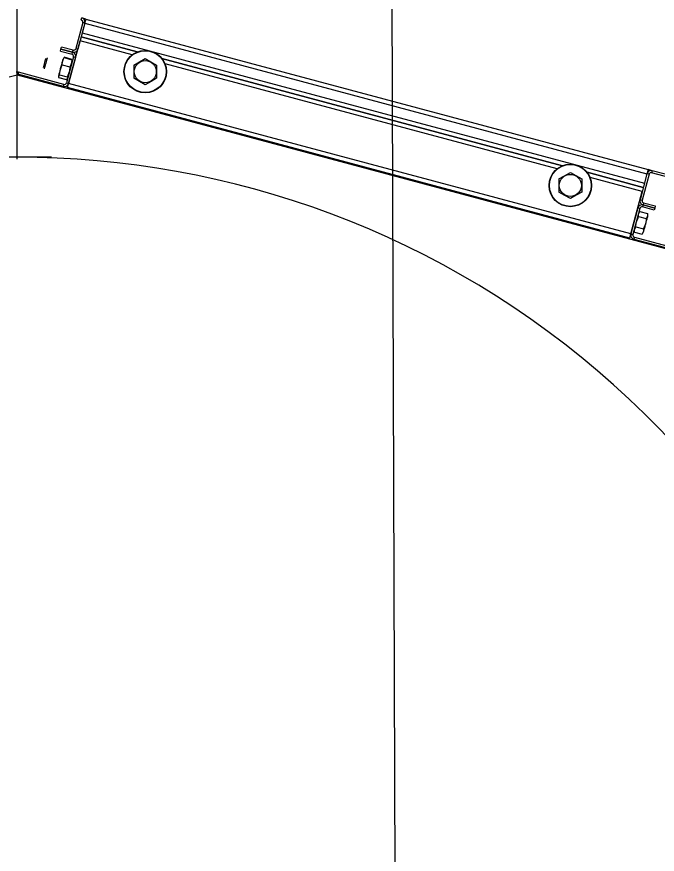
# Model space of a CAD drawing. Extents: x -264205 to -263659, y -1242401 to -1242060.
# Drawn here: x -263908.854 to -263908.425, y -1242205.909 to -1242205.348 of the extents above; entities that cross this region are included whole.
import ezdxf

# ---------------------------------------------------------------- set-up
doc = ezdxf.new("R2010")
doc.units = 0
doc.layers.add('KFA_SO_10-1_PLACHTY', color=7, linetype='Continuous')
doc.layers.add('SITUACIA_DSP_2D', color=7, linetype='Continuous')

msp = doc.modelspace()

# ---------------------------------------------------------------- linework, layer by layer
at = {"layer": 'KFA_SO_10-1_PLACHTY'}
msp.add_line((-263908.632, -1242196.778), (-263908.53, -1242226.78), dxfattribs=at)
at = {"layer": 'SITUACIA_DSP_2D'}
for p, q in [((-263908.85358, -1242205.44347), (-263908.85358, -1242205.24683)), ((-263908.80981, -1242205.35204), (-263908.81449, -1242205.36948)), ((-263908.80844, -1242205.35241), (-263908.81311, -1242205.36985)), ((-263908.81082, -1242205.3503), (-263908.81045, -1242205.34892)), ((-263908.8077, -1242205.34966), (-263908.81045, -1242205.34892)), ((-263908.80844, -1242205.35241), (-263908.81016, -1242205.35883)), ((-263908.80844, -1242205.35241), (-263908.80981, -1242205.35204)), ((-263908.80829, -1242205.35187), (-263908.80844, -1242205.35241)), ((-263908.80844, -1242205.35241), (-263908.43221, -1242205.45322)), ((-263908.80815, -1242205.35136), (-263908.80829, -1242205.35187)), ((-263908.80803, -1242205.35088), (-263908.80815, -1242205.35136)), ((-263908.80792, -1242205.35046), (-263908.80803, -1242205.35088)), ((-263908.80782, -1242205.35012), (-263908.80792, -1242205.35046)), ((-263908.80776, -1242205.34987), (-263908.80782, -1242205.35012)), ((-263908.80771, -1242205.34971), (-263908.80776, -1242205.34987)), ((-263908.8077, -1242205.34966), (-263908.80771, -1242205.34971)), ((-263908.8077, -1242205.34966), (-263908.43147, -1242205.45047)), ((-263908.81016, -1242205.35883), (-263908.43393, -1242205.45964)), ((-263908.81926, -1242205.39279), (-263908.81163, -1242205.36434)), ((-263908.77676, -1242205.37368), (-263908.81163, -1242205.36434)), ((-263908.77327, -1242205.37167), (-263908.8109, -1242205.36159)), ((-263908.8109, -1242205.36159), (-263908.77327, -1242205.37167)), ((-263908.82477, -1242205.37115), (-263908.8244, -1242205.36977)), ((-263908.8244, -1242205.36977), (-263908.82403, -1242205.3684)), ((-263908.8244, -1242205.36977), (-263908.8166, -1242205.37186)), ((-263908.8166, -1242205.37186), (-263908.8244, -1242205.36977)), ((-263908.81623, -1242205.37049), (-263908.82403, -1242205.3684)), ((-263908.8166, -1242205.37186), (-263908.81623, -1242205.37049)), ((-263908.81449, -1242205.36948), (-263908.81311, -1242205.36985)), ((-263908.83454, -1242205.37643), (-263908.83448, -1242205.37618)), ((-263908.83448, -1242205.37618), (-263908.83447, -1242205.37617)), ((-263908.83367, -1242205.37592), (-263908.83381, -1242205.37646)), ((-263908.8336, -1242205.37568), (-263908.83367, -1242205.37592)), ((-263908.8336, -1242205.37567), (-263908.8336, -1242205.37568)), ((-263908.82477, -1242205.37115), (-263908.81697, -1242205.37324)), ((-263908.82258, -1242205.37624), (-263908.82219, -1242205.37553)), ((-263908.82236, -1242205.37567), (-263908.82255, -1242205.37595)), ((-263908.82219, -1242205.37553), (-263908.82236, -1242205.37567)), ((-263908.82219, -1242205.37553), (-263908.81708, -1242205.3769)), ((-263908.81702, -1242205.37666), (-263908.82212, -1242205.37529)), ((-263908.81596, -1242205.37498), (-263908.82063, -1242205.39242)), ((-263908.81458, -1242205.37535), (-263908.81926, -1242205.39279)), ((-263908.81697, -1242205.37324), (-263908.8166, -1242205.37186)), ((-263908.81458, -1242205.37535), (-263908.81596, -1242205.37498)), ((-263908.81458, -1242205.37535), (-263908.81446, -1242205.37489)), ((-263908.77182, -1242205.37834), (-263908.76796, -1242205.37612)), ((-263908.76796, -1242205.37612), (-263908.76422, -1242205.37828)), ((-263908.48881, -1242205.44789), (-263908.75676, -1242205.37609)), ((-263908.75676, -1242205.37609), (-263908.48881, -1242205.44789)), ((-263908.83601, -1242205.38189), (-263908.83586, -1242205.38136)), ((-263908.83586, -1242205.38136), (-263908.83566, -1242205.38059)), ((-263908.83566, -1242205.38059), (-263908.83541, -1242205.37966)), ((-263908.83541, -1242205.37966), (-263908.83515, -1242205.37868)), ((-263908.83514, -1242205.3814), (-263908.83535, -1242205.3822)), ((-263908.83515, -1242205.37868), (-263908.8349, -1242205.37775)), ((-263908.83487, -1242205.38042), (-263908.83514, -1242205.3814)), ((-263908.8349, -1242205.37775), (-263908.83469, -1242205.37697)), ((-263908.83458, -1242205.37933), (-263908.83487, -1242205.38042)), ((-263908.83469, -1242205.37697), (-263908.83454, -1242205.37643)), ((-263908.83429, -1242205.37825), (-263908.83458, -1242205.37933)), ((-263908.83403, -1242205.37727), (-263908.83429, -1242205.37825)), ((-263908.83381, -1242205.37646), (-263908.83403, -1242205.37727)), ((-263908.8249, -1242205.3842), (-263908.82396, -1242205.38139)), ((-263908.82443, -1242205.38163), (-263908.8248, -1242205.383)), ((-263908.82407, -1242205.38028), (-263908.82443, -1242205.38163)), ((-263908.82374, -1242205.37904), (-263908.82407, -1242205.38028)), ((-263908.82396, -1242205.38139), (-263908.82349, -1242205.3804)), ((-263908.82345, -1242205.37799), (-263908.82374, -1242205.37904)), ((-263908.82349, -1242205.3804), (-263908.82331, -1242205.37829)), ((-263908.82349, -1242205.3804), (-263908.81839, -1242205.38177)), ((-263908.82324, -1242205.3772), (-263908.82345, -1242205.37799)), ((-263908.82331, -1242205.37829), (-263908.82258, -1242205.37624)), ((-263908.82311, -1242205.3767), (-263908.82324, -1242205.3772)), ((-263908.82307, -1242205.37655), (-263908.82311, -1242205.3767)), ((-263908.81839, -1242205.38177), (-263908.81876, -1242205.38462)), ((-263908.81799, -1242205.38105), (-263908.81839, -1242205.38177)), ((-263908.81726, -1242205.37901), (-263908.81799, -1242205.38105)), ((-263908.81708, -1242205.3769), (-263908.81726, -1242205.37901)), ((-263908.817, -1242205.3771), (-263908.81708, -1242205.3769)), ((-263908.81698, -1242205.37744), (-263908.817, -1242205.3771)), ((-263908.77556, -1242205.38051), (-263908.77182, -1242205.37834)), ((-263908.77556, -1242205.38051), (-263908.77556, -1242205.38429)), ((-263908.76422, -1242205.37828), (-263908.76036, -1242205.38051)), ((-263908.76036, -1242205.38051), (-263908.76036, -1242205.38429)), ((-263908.4923, -1242205.44991), (-263908.75474, -1242205.37959)), ((-263908.85906, -1242205.38847), (-263908.85358, -1242205.38701)), ((-263908.85358, -1242205.38701), (-263908.40305, -1242205.50773)), ((-263908.85284, -1242205.38526), (-263908.85321, -1242205.38664)), ((-263908.82275, -1242205.3948), (-263908.85321, -1242205.38664)), ((-263908.82238, -1242205.39343), (-263908.85284, -1242205.38526)), ((-263908.83607, -1242205.38213), (-263908.83601, -1242205.38189)), ((-263908.83607, -1242205.38213), (-263908.83607, -1242205.38213)), ((-263908.83556, -1242205.383), (-263908.83557, -1242205.38301)), ((-263908.8355, -1242205.38275), (-263908.83556, -1242205.383)), ((-263908.83535, -1242205.3822), (-263908.8355, -1242205.38275)), ((-263908.8259, -1242205.38711), (-263908.82599, -1242205.38746)), ((-263908.82572, -1242205.38643), (-263908.8259, -1242205.38711)), ((-263908.82588, -1242205.38782), (-263908.82544, -1242205.38719)), ((-263908.82546, -1242205.38548), (-263908.82572, -1242205.38643)), ((-263908.82515, -1242205.38431), (-263908.82546, -1242205.38548)), ((-263908.82544, -1242205.38719), (-263908.82527, -1242205.38705)), ((-263908.82527, -1242205.38705), (-263908.8249, -1242205.3842)), ((-263908.82527, -1242205.38705), (-263908.82017, -1242205.38842)), ((-263908.8248, -1242205.383), (-263908.82515, -1242205.38431)), ((-263908.81876, -1242205.38462), (-263908.8197, -1242205.38743)), ((-263908.77556, -1242205.38429), (-263908.77556, -1242205.38818)), ((-263908.76036, -1242205.38429), (-263908.76036, -1242205.38818)), ((-263908.82599, -1242205.38746), (-263908.82601, -1242205.38751)), ((-263908.82585, -1242205.38856), (-263908.82588, -1242205.38782)), ((-263908.82575, -1242205.38883), (-263908.82585, -1242205.38856)), ((-263908.82071, -1242205.39044), (-263908.82581, -1242205.38907)), ((-263908.82575, -1242205.38883), (-263908.82065, -1242205.3902)), ((-263908.82043, -1242205.39002), (-263908.82065, -1242205.3902)), ((-263908.82063, -1242205.39242), (-263908.81926, -1242205.39279)), ((-263908.82002, -1242205.38937), (-263908.82043, -1242205.39002)), ((-263908.8197, -1242205.38743), (-263908.82017, -1242205.38842)), ((-263908.82017, -1242205.38842), (-263908.82009, -1242205.38862)), ((-263908.82009, -1242205.38862), (-263908.82002, -1242205.38937)), ((-263908.8194, -1242205.39332), (-263908.81926, -1242205.39279)), ((-263908.81938, -1242205.39325), (-263908.81926, -1242205.39279)), ((-263908.44303, -1242205.4936), (-263908.81926, -1242205.39279)), ((-263908.77556, -1242205.38818), (-263908.77556, -1242205.38928)), ((-263908.77171, -1242205.39151), (-263908.77556, -1242205.38928)), ((-263908.76796, -1242205.39367), (-263908.77171, -1242205.39151)), ((-263908.76411, -1242205.39144), (-263908.76796, -1242205.39367)), ((-263908.76036, -1242205.38928), (-263908.76411, -1242205.39144)), ((-263908.76036, -1242205.38818), (-263908.76036, -1242205.38928)), ((-263908.82275, -1242205.3948), (-263908.82238, -1242205.39343)), ((-263908.81999, -1242205.39554), (-263908.81998, -1242205.39549)), ((-263908.44377, -1242205.49635), (-263908.81999, -1242205.39554)), ((-263908.81998, -1242205.39549), (-263908.81994, -1242205.39533)), ((-263908.81994, -1242205.39533), (-263908.81987, -1242205.39508)), ((-263908.81987, -1242205.39508), (-263908.81978, -1242205.39473)), ((-263908.81978, -1242205.39473), (-263908.81967, -1242205.39432)), ((-263908.81967, -1242205.39432), (-263908.81954, -1242205.39384)), ((-263908.81954, -1242205.39384), (-263908.8194, -1242205.39332)), ((-263908.83064, -1242205.44213), (-263908.87652, -1242205.44213)), ((-263908.4911, -1242205.45673), (-263908.48735, -1242205.45456)), ((-263908.48735, -1242205.45456), (-263908.4835, -1242205.45234)), ((-263908.4835, -1242205.45234), (-263908.47975, -1242205.4545)), ((-263908.47975, -1242205.4545), (-263908.4759, -1242205.45673)), ((-263908.43467, -1242205.4624), (-263908.47229, -1242205.45232)), ((-263908.47229, -1242205.45232), (-263908.43467, -1242205.4624)), ((-263908.43221, -1242205.45322), (-263908.43688, -1242205.47066)), ((-263908.43083, -1242205.45359), (-263908.4355, -1242205.47103)), ((-263908.43221, -1242205.45322), (-263908.43393, -1242205.45964)), ((-263908.43206, -1242205.45268), (-263908.43221, -1242205.45322)), ((-263908.43083, -1242205.45359), (-263908.43221, -1242205.45322)), ((-263908.43193, -1242205.45217), (-263908.43206, -1242205.45268)), ((-263908.4318, -1242205.45169), (-263908.43193, -1242205.45217)), ((-263908.43169, -1242205.45127), (-263908.4318, -1242205.45169)), ((-263908.4316, -1242205.45093), (-263908.43169, -1242205.45127)), ((-263908.43153, -1242205.45068), (-263908.4316, -1242205.45093)), ((-263908.43149, -1242205.45052), (-263908.43153, -1242205.45068)), ((-263908.43147, -1242205.45047), (-263908.43149, -1242205.45052)), ((-263908.42872, -1242205.45121), (-263908.43147, -1242205.45047)), ((-263908.42872, -1242205.45121), (-263908.42909, -1242205.45258)), ((-263908.34283, -1242205.4757), (-263908.42909, -1242205.45258)), ((-263908.34246, -1242205.47432), (-263908.42872, -1242205.45121)), ((-263908.4911, -1242205.45673), (-263908.4911, -1242205.46052)), ((-263908.4759, -1242205.45673), (-263908.4759, -1242205.46052)), ((-263908.43541, -1242205.46515), (-263908.47028, -1242205.45581)), ((-263908.4911, -1242205.46052), (-263908.4911, -1242205.4644)), ((-263908.4911, -1242205.4644), (-263908.4911, -1242205.4655)), ((-263908.48725, -1242205.46773), (-263908.4911, -1242205.4655)), ((-263908.4759, -1242205.4655), (-263908.47965, -1242205.46767)), ((-263908.4759, -1242205.46052), (-263908.4759, -1242205.4644)), ((-263908.4759, -1242205.4644), (-263908.4759, -1242205.4655)), ((-263908.44303, -1242205.4936), (-263908.43541, -1242205.46515)), ((-263908.4835, -1242205.46989), (-263908.48725, -1242205.46773)), ((-263908.47965, -1242205.46767), (-263908.4835, -1242205.46989)), ((-263908.43688, -1242205.47066), (-263908.4355, -1242205.47103)), ((-263908.43836, -1242205.47616), (-263908.44303, -1242205.4936)), ((-263908.43698, -1242205.47653), (-263908.44165, -1242205.49397)), ((-263908.43698, -1242205.47653), (-263908.43836, -1242205.47616)), ((-263908.43487, -1242205.47415), (-263908.43523, -1242205.47552)), ((-263908.42743, -1242205.47761), (-263908.43523, -1242205.47552)), ((-263908.4345, -1242205.47277), (-263908.43487, -1242205.47415)), ((-263908.42707, -1242205.47624), (-263908.43487, -1242205.47415)), ((-263908.43487, -1242205.47415), (-263908.42707, -1242205.47624)), ((-263908.4345, -1242205.47277), (-263908.4267, -1242205.47486)), ((-263908.42707, -1242205.47624), (-263908.42743, -1242205.47761)), ((-263908.4267, -1242205.47486), (-263908.42707, -1242205.47624)), ((-263908.43822, -1242205.48279), (-263908.43783, -1242205.48196)), ((-263908.43783, -1242205.48196), (-263908.4378, -1242205.48044)), ((-263908.43783, -1242205.48196), (-263908.43272, -1242205.48332)), ((-263908.4378, -1242205.48044), (-263908.43724, -1242205.479)), ((-263908.43724, -1242205.479), (-263908.4369, -1242205.47851)), ((-263908.4369, -1242205.47851), (-263908.4318, -1242205.47988)), ((-263908.43182, -1242205.4814), (-263908.43238, -1242205.48284)), ((-263908.43214, -1242205.48343), (-263908.43189, -1242205.48248)), ((-263908.43189, -1242205.48248), (-263908.43171, -1242205.48182)), ((-263908.4318, -1242205.47988), (-263908.43182, -1242205.4814)), ((-263908.43171, -1242205.48182), (-263908.43162, -1242205.48148)), ((-263908.43162, -1242205.48148), (-263908.43161, -1242205.48144)), ((-263908.43967, -1242205.48884), (-263908.43962, -1242205.48815)), ((-263908.43962, -1242205.48815), (-263908.43916, -1242205.48545)), ((-263908.43916, -1242205.48545), (-263908.43822, -1242205.48279)), ((-263908.43329, -1242205.48694), (-263908.43427, -1242205.48959)), ((-263908.43353, -1242205.48862), (-263908.43317, -1242205.48726)), ((-263908.4328, -1242205.48425), (-263908.43329, -1242205.48694)), ((-263908.43317, -1242205.48726), (-263908.4328, -1242205.48589)), ((-263908.43272, -1242205.48332), (-263908.4328, -1242205.48425)), ((-263908.4328, -1242205.48589), (-263908.43245, -1242205.48459)), ((-263908.43238, -1242205.48284), (-263908.43272, -1242205.48332)), ((-263908.43245, -1242205.48459), (-263908.43214, -1242205.48343)), ((-263908.44317, -1242205.49413), (-263908.44303, -1242205.4936)), ((-263908.44303, -1242205.4936), (-263908.44165, -1242205.49397)), ((-263908.44059, -1242205.49229), (-263908.44057, -1242205.49077)), ((-263908.44059, -1242205.49229), (-263908.43549, -1242205.49366)), ((-263908.44057, -1242205.49077), (-263908.44001, -1242205.48933)), ((-263908.44001, -1242205.48933), (-263908.43967, -1242205.48884)), ((-263908.43967, -1242205.48884), (-263908.43457, -1242205.49021)), ((-263908.43515, -1242205.49317), (-263908.43549, -1242205.49366)), ((-263908.43459, -1242205.49173), (-263908.43515, -1242205.49317)), ((-263908.43457, -1242205.49021), (-263908.43459, -1242205.49173)), ((-263908.43427, -1242205.48959), (-263908.43457, -1242205.49021)), ((-263908.43454, -1242205.4924), (-263908.4345, -1242205.49223)), ((-263908.4345, -1242205.49223), (-263908.43436, -1242205.49173)), ((-263908.43436, -1242205.49173), (-263908.43415, -1242205.49092)), ((-263908.43415, -1242205.49092), (-263908.43386, -1242205.48986)), ((-263908.43386, -1242205.48986), (-263908.43353, -1242205.48862)), ((-263908.44377, -1242205.49635), (-263908.44375, -1242205.4963)), ((-263908.44375, -1242205.4963), (-263908.44371, -1242205.49614)), ((-263908.44371, -1242205.49614), (-263908.44364, -1242205.49589)), ((-263908.44364, -1242205.49589), (-263908.44355, -1242205.49554)), ((-263908.44355, -1242205.49554), (-263908.44344, -1242205.49513)), ((-263908.44344, -1242205.49513), (-263908.44331, -1242205.49465)), ((-263908.44331, -1242205.49465), (-263908.44317, -1242205.49413)), ((-263908.44064, -1242205.49571), (-263908.44101, -1242205.49709)), ((-263908.44101, -1242205.49709), (-263908.35476, -1242205.5202)), ((-263908.44064, -1242205.49571), (-263908.35439, -1242205.51882))]:
    msp.add_line(p, q, dxfattribs=at)
for centre, radius in [((-263908.76796, -1242205.38489), 0.01425), ((-263908.76796, -1242205.38489), 0.01401), ((-263908.76796, -1242205.38489), 0.00739), ((-263908.4835, -1242205.46112), 0.01425), ((-263908.4835, -1242205.46112), 0.01401), ((-263908.4835, -1242205.46112), 0.00739)]:
    msp.add_circle(centre, radius, dxfattribs=at)
for centre, radius, start, end in [((-263908.81119, -1242205.35167), 0.00143, 345, 75), ((-263908.81119, -1242205.35167), 0.00285, 345, 75), ((-263908.81586, -1242205.36911), 0.00285, 255, 345), ((-263908.81586, -1242205.36911), 0.00143, 255, 345), ((-263908.81734, -1242205.37461), 0.00143, 345, 75), ((-263908.81734, -1242205.37461), 0.00285, 345, 75), ((-263908.85358, -1242205.38802), 0.00285, 75, 105), ((-263908.85358, -1242205.38802), 0.00143, 75, 105), ((-263908.82201, -1242205.39205), 0.00285, 255, 345), ((-263908.82201, -1242205.39205), 0.00143, 255, 345), ((-263908.85358, -1242206.04063), 0.5985, 324.56502, 215.43498), ((-263908.42946, -1242205.45396), 0.00285, 75, 165), ((-263908.42946, -1242205.45396), 0.00143, 75, 165), ((-263908.43413, -1242205.47139), 0.00285, 165, 255), ((-263908.43413, -1242205.47139), 0.00142, 165, 255), ((-263908.4356, -1242205.4769), 0.00285, 75, 165), ((-263908.4356, -1242205.4769), 0.00143, 75, 165), ((-263908.44027, -1242205.49433), 0.00285, 165, 255), ((-263908.44027, -1242205.49433), 0.00143, 165, 255)]:
    msp.add_arc(centre, radius, start, end, dxfattribs=at)

doc.saveas('drawing.dxf')
